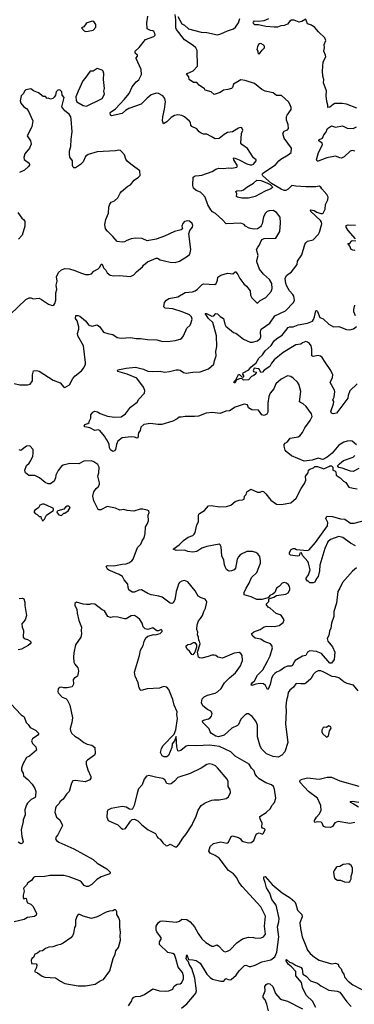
# Model space of a CAD drawing. Extents: x 1921360 to 2014538, y 768294 to 907744.
# Tile 321 of 412: x 1939383 to 1943410, y 873062 to 884924. Entities that reach past the tile are written whole.
import ezdxf

# ---------------------------------------------------------------- set-up
doc = ezdxf.new("R2010")
doc.units = 0

msp = doc.modelspace()

# ---------------------------------------------------------------- linework, layer by layer
at = {"layer": '0CON10XD'}
for points in [[(1943435, 879804), (1943386, 879846), (1943365, 879851), (1943325, 879846), (1943285, 879834), (1943225, 879800), (1943145, 879703), (1943085, 879652), (1943033, 879627), (1943015, 879628), (1942975, 879642), (1942902, 879618), (1942805, 879604), (1942655, 879669), (1942590, 879720), (1942578, 879738), (1942564, 879785), (1942564, 879805), (1942576, 879824), (1942605, 879840), (1942636, 879884), (1942735, 879898), (1942755, 879911), (1942785, 879949), (1942813, 880005), (1942879, 880095), (1942903, 880143), (1942893, 880175), (1942832, 880265), (1942795, 880296), (1942761, 880311), (1942752, 880322), (1942768, 880445), (1942751, 880505), (1942746, 880526), (1942725, 880556), (1942675, 880606), (1942645, 880627), (1942605, 880634), (1942529, 880595), (1942465, 880536), (1942440, 880475), (1942396, 880425), (1942381, 880385), (1942370, 880305), (1942371, 880195), (1942355, 880170), (1942325, 880157), (1942295, 880163), (1942258, 880218), (1942175, 880222), (1942137, 880247), (1942126, 880286), (1942085, 880294), (1941975, 880256), (1941907, 880213), (1941865, 880207), (1941795, 880179), (1941705, 880191), (1941625, 880184), (1941535, 880148), (1941485, 880143), (1941375, 880145), (1941325, 880137), (1941300, 880135), (1941276, 880114), (1941225, 880089), (1941095, 880048), (1941047, 880047), (1940955, 880061), (1940875, 880048), (1940841, 880015), (1940834, 879976), (1940811, 879945), (1940804, 879886), (1940795, 879882), (1940764, 879894), (1940725, 879899), (1940614, 879886), (1940564, 879845), (1940547, 879805), (1940534, 879746), (1940525, 879728), (1940505, 879723), (1940475, 879740), (1940462, 879765), (1940461, 879805), (1940437, 879857), (1940418, 879878), (1940405, 879908), (1940346, 879975), (1940325, 879982), (1940285, 879976), (1940227, 880007), (1940168, 880018), (1940158, 880028), (1940165, 880048), (1940202, 880058), (1940217, 880073), (1940218, 880085), (1940239, 880125), (1940239, 880165), (1940263, 880197), (1940285, 880206), (1940318, 880199), (1940350, 880180), (1940438, 880148), (1940525, 880134), (1940605, 880140), (1940655, 880174), (1940715, 880254), (1940795, 880315), (1940818, 880352), (1940885, 880425), (1940889, 880455), (1940874, 880495), (1940792, 880605), (1940675, 880655), (1940565, 880684), (1940558, 880695), (1940563, 880707), (1940665, 880727), (1940775, 880737), (1940874, 880714), (1940925, 880691), (1940975, 880686), (1941075, 880689), (1941125, 880676), (1941185, 880686), (1941265, 880706), (1941294, 880706), (1941315, 880700), (1941353, 880673), (1941385, 880664), (1941465, 880679), (1941555, 880681), (1941655, 880719), (1941721, 880775), (1941726, 880815), (1941749, 880875), (1941742, 880925), (1941757, 880985), (1941752, 881115), (1941708, 881275), (1941655, 881325), (1941614, 881386), (1941630, 881385), (1941695, 881351), (1941718, 881355), (1941745, 881386), (1941765, 881380), (1941795, 881349), (1941834, 881324), (1941852, 881255), (1941865, 881233), (1941955, 881154), (1941985, 881146), (1942015, 881123), (1942075, 881077), (1942155, 881040), (1942185, 881039), (1942245, 881054), (1942276, 881085), (1942286, 881104), (1942279, 881165), (1942289, 881195), (1942393, 881267), (1942454, 881356), (1942583, 881417), (1942678, 881515), (1942689, 881545), (1942682, 881595), (1942671, 881615), (1942629, 881659), (1942597, 881715), (1942584, 881745), (1942579, 881805), (1942595, 881844), (1942654, 881885), (1942724, 881975), (1942727, 882015), (1942778, 882092), (1942814, 882214), (1942825, 882237), (1942845, 882254), (1942915, 882274), (1942979, 882341), (1942991, 882365), (1943018, 882465), (1943015, 882485), (1943001, 882505), (1942886, 882615), (1942881, 882629), (1942887, 882633), (1942925, 882626), (1942957, 882607), (1943005, 882591), (1943025, 882590), (1943035, 882595), (1943058, 882642), (1943065, 882697), (1943093, 882755), (1943094, 882785), (1943079, 882819), (1943017, 882887), (1943005, 882908), (1942985, 882920), (1942945, 882911), (1942825, 882911), (1942705, 882919), (1942658, 882928), (1942615, 882881), (1942585, 882866), (1942565, 882868), (1942531, 882881), (1942412, 882952), (1942310, 883045), (1942301, 883059), (1942309, 883075), (1942460, 883175), (1942500, 883225), (1942524, 883245), (1942615, 883295), (1942648, 883325), (1942654, 883375), (1942564, 883495), (1942548, 883555), (1942565, 883581), (1942605, 883598), (1942617, 883613), (1942613, 883663), (1942594, 883715), (1942594, 883756), (1942600, 883775), (1942649, 883841), (1942651, 883865), (1942635, 883907), (1942616, 883935), (1942535, 884011), (1942472, 884012), (1942432, 884045), (1942335, 884064), (1942296, 884085), (1942207, 884157), (1942095, 884192), (1942045, 884199), (1941955, 884147), (1941943, 884107), (1941930, 884095), (1941888, 884082), (1941835, 884076), (1941795, 884048), (1941725, 884022), (1941688, 884055), (1941616, 884076), (1941605, 884092), (1941544, 884134), (1941516, 884166), (1941475, 884166), (1941423, 884203), (1941417, 884235), (1941390, 884270), (1941472, 884308), (1941524, 884366), (1941519, 884555), (1941501, 884585), (1941469, 884615), (1941365, 884680), (1941269, 884805), (1941262, 884825), (1941262, 884922), (1941253, 884985)], [(1941762, 881785), (1941767, 881823), (1941805, 881848), (1941885, 881870), (1941946, 881864), (1941975, 881888), (1941985, 881888), (1942009, 881855), (1942031, 881805), (1942080, 881740), (1942112, 881715), (1942155, 881658), (1942161, 881605), (1942176, 881575), (1942235, 881513), (1942245, 881510), (1942277, 881543), (1942345, 881578), (1942409, 881651), (1942420, 881685), (1942419, 881745), (1942389, 881795), (1942317, 881857), (1942267, 881917), (1942238, 882005), (1942238, 882025), (1942254, 882085), (1942234, 882156), (1942248, 882185), (1942266, 882205), (1942295, 882277), (1942325, 882288), (1942467, 882293), (1942515, 882372), (1942522, 882475), (1942517, 882547), (1942473, 882603), (1942435, 882624), (1942385, 882622), (1942363, 882615), (1942339, 882595), (1942315, 882548), (1942300, 882465), (1942290, 882440), (1942282, 882428), (1942246, 882404), (1942195, 882402), (1942145, 882412), (1942099, 882435), (1942084, 882455), (1942043, 882473), (1941866, 882466), (1941825, 882514), (1941739, 882589), (1941705, 882610), (1941682, 882635), (1941648, 882695), (1941616, 882785), (1941584, 882824), (1941557, 882847), (1941505, 882868), (1941473, 882893), (1941465, 882925), (1941471, 883029), (1941495, 883045), (1941543, 883047), (1941575, 883052), (1941698, 883095), (1941742, 883125), (1941780, 883135), (1941835, 883130), (1941895, 883141), (1941935, 883134), (1941995, 883147), (1942004, 883165), (1941961, 883235), (1941957, 883255), (1941965, 883261), (1942025, 883237), (1942115, 883188), (1942155, 883175), (1942176, 883174), (1942195, 883183), (1942230, 883225), (1942229, 883235), (1942195, 883261), (1942125, 883374), (1942055, 883421), (1942043, 883435), (1942054, 883555), (1942069, 883595), (1942055, 883621), (1942035, 883624), (1942015, 883617), (1941945, 883574), (1941885, 883564), (1941845, 883541), (1941785, 883492), (1941735, 883489), (1941685, 883516), (1941635, 883544), (1941595, 883546), (1941565, 883556), (1941542, 883575), (1941515, 883610), (1941455, 883639), (1941444, 883655), (1941439, 883685), (1941425, 883702), (1941365, 883754), (1941335, 883771), (1941285, 883779), (1941245, 883769), (1941204, 883745), (1941153, 883695), (1941115, 883670), (1941103, 883705), (1941106, 883755), (1941127, 883845), (1941136, 883936), (1941128, 883975), (1941107, 884007), (1941055, 884036), (1941025, 884039), (1940965, 884019), (1940915, 883978), (1940845, 883905), (1940698, 883855), (1940655, 883831), (1940615, 883796), (1940487, 883767), (1940474, 883774), (1940471, 883805), (1940535, 883851), (1940645, 883966), (1940702, 884035), (1940736, 884115), (1940784, 884175), (1940815, 884199), (1940848, 884262), (1940843, 884325), (1940786, 884455), (1940786, 884465), (1940801, 884485), (1940799, 884495), (1940772, 884522), (1940773, 884545), (1940821, 884589), (1940895, 884687), (1940995, 884720), (1941011, 884739), (1941009, 884759), (1940995, 884783), (1940985, 884790), (1940955, 884793), (1940916, 884816), (1940911, 884885), (1940924, 884965)], [(1941284, 884964), (1941335, 884873), (1941365, 884857), (1941415, 884813), (1941565, 884774), (1941635, 884768), (1941765, 884741), (1941805, 884752), (1941885, 884792), (1941955, 884814), (1941979, 884835), (1942015, 884888), (1942031, 884939)], [(1940175, 884783), (1940205, 884784), (1940265, 884800), (1940300, 884835), (1940300, 884865), (1940275, 884901), (1940255, 884906), (1940193, 884887), (1940181, 884879), (1940155, 884838), (1940128, 884825), (1940159, 884789), (1940175, 884783)], [(1942825, 884932), (1942778, 884902), (1942746, 884894), (1942685, 884918), (1942655, 884920), (1942633, 884907), (1942605, 884869), (1942565, 884855), (1942525, 884850), (1942485, 884836), (1942445, 884835), (1942345, 884844), (1942255, 884863), (1942214, 884864), (1942200, 884870), (1942193, 884885), (1942195, 884896), (1942210, 884910), (1942255, 884906), (1942324, 884916), (1942381, 884939)], [(1943440, 883860), (1943314, 883906), (1943265, 883916), (1943175, 883913), (1943155, 883904), (1943115, 883871), (1943090, 883865), (1943091, 883895), (1943079, 883939), (1943071, 884005), (1943076, 884066), (1943039, 884165), (1943042, 884205), (1943030, 884245), (1943026, 884305), (1943037, 884415), (1943067, 884475), (1943065, 884498), (1943044, 884546), (1943050, 884585), (1943047, 884627), (1943067, 884675), (1943057, 884705), (1942978, 884778), (1942935, 884832), (1942895, 884860), (1942847, 884875), (1942834, 884905), (1942832, 884925)], [(1942265, 884510), (1942301, 884559), (1942330, 884585), (1942328, 884605), (1942313, 884623), (1942285, 884637), (1942270, 884635), (1942258, 884625), (1942243, 884597), (1942238, 884565), (1942250, 884545), (1942250, 884525), (1942265, 884510)], [(1940185, 883884), (1940361, 883965), (1940374, 883975), (1940403, 884025), (1940394, 884065), (1940403, 884095), (1940390, 884205), (1940396, 884274), (1940387, 884305), (1940375, 884318), (1940313, 884337), (1940267, 884303), (1940230, 884305), (1940168, 884215), (1940142, 884188), (1940086, 884064), (1940060, 883995), (1940064, 883954), (1940072, 883935), (1940145, 883890), (1940185, 883884)], [(1939269, 881371), (1939455, 881554), (1939495, 881574), (1939515, 881574), (1939548, 881562), (1939615, 881569), (1939646, 881555), (1939728, 881495), (1939775, 881482), (1939792, 881485), (1939806, 881505), (1939816, 881545), (1939818, 881635), (1939828, 881675), (1939821, 881725), (1939834, 881775), (1939827, 881825), (1939851, 881879), (1939885, 881912), (1939924, 881926), (1939983, 881923), (1940045, 881904), (1940113, 881873), (1940175, 881854), (1940215, 881854), (1940245, 881863), (1940275, 881893), (1940325, 881922), (1940346, 881944), (1940365, 881978), (1940375, 881978), (1940392, 881935), (1940418, 881908), (1940434, 881874), (1940470, 881845), (1940515, 881837), (1940585, 881841), (1940715, 881831), (1940755, 881850), (1940787, 881885), (1940862, 881945), (1940874, 881966), (1940922, 882008), (1941025, 882053), (1941042, 882052), (1941075, 882032), (1941125, 882017), (1941195, 882003), (1941255, 881998), (1941305, 882013), (1941404, 882076), (1941425, 882097), (1941436, 882115), (1941442, 882155), (1941420, 882345), (1941430, 882385), (1941464, 882425), (1941466, 882446), (1941459, 882469), (1941427, 882497), (1941405, 882500), (1941365, 882492), (1941345, 882468), (1941333, 882435), (1941342, 882405), (1941325, 882391), (1941245, 882371), (1941124, 882316), (1941025, 882281), (1940915, 882258), (1940855, 882289), (1940775, 882291), (1940725, 882284), (1940670, 882265), (1940645, 882248), (1940615, 882242), (1940555, 882250), (1940505, 882312), (1940438, 882375), (1940417, 882405), (1940409, 882455), (1940421, 882515), (1940450, 882595), (1940456, 882665), (1940469, 882701), (1940485, 882726), (1940525, 882740), (1940565, 882778), (1940591, 882835), (1940607, 882853), (1940683, 882917), (1940717, 882933), (1940760, 882990), (1940812, 883025), (1940832, 883048), (1940828, 883105), (1940735, 883173), (1940678, 883215), (1940660, 883245), (1940644, 883295), (1940608, 883338), (1940595, 883349), (1940575, 883354), (1940535, 883344), (1940315, 883334), (1940208, 883302), (1940175, 883277), (1940145, 883213), (1940115, 883180), (1940055, 883141), (1940035, 883140), (1940025, 883147), (1940016, 883166), (1940019, 883225), (1939987, 883267), (1939980, 883305), (1939983, 883345), (1939996, 883395), (1940000, 883485), (1940014, 883575), (1940002, 883725), (1939997, 883755), (1939977, 883785), (1939925, 883828), (1939891, 883875), (1939916, 883985), (1939893, 884015), (1939889, 884055), (1939865, 884080), (1939843, 884077), (1939822, 884055), (1939812, 884015), (1939799, 883991), (1939780, 883975), (1939755, 883968), (1939725, 883978), (1939713, 883973), (1939695, 883998), (1939665, 884000), (1939610, 884045), (1939548, 884068), (1939515, 884090), (1939455, 884080), (1939440, 884065), (1939430, 884035), (1939402, 884005), (1939390, 883945), (1939395, 883920), (1939434, 883874), (1939463, 883855), (1939485, 883830), (1939539, 883705), (1939527, 883633), (1939473, 883525), (1939511, 883465), (1939521, 883425), (1939501, 883375), (1939445, 883307), (1939431, 883265), (1939438, 883238), (1939497, 883195), (1939501, 883175), (1939490, 883155), (1939439, 883111), (1939380, 883085)], [(1943415, 883342), (1943385, 883350), (1943358, 883342), (1943287, 883273), (1943255, 883257), (1943235, 883258), (1943185, 883281), (1943080, 883260), (1942975, 883219), (1942961, 883221), (1942954, 883234), (1942978, 883325), (1943027, 883415), (1943023, 883435), (1942983, 883465), (1942984, 883475), (1943026, 883495), (1943045, 883537), (1943069, 883565), (1943088, 883612), (1943135, 883646), (1943185, 883629), (1943266, 883644), (1943325, 883619), (1943395, 883614), (1943435, 883634)], [(1942135, 882773), (1942055, 882774), (1942002, 882785), (1941991, 882795), (1941994, 882825), (1941984, 882856), (1941996, 882864), (1942055, 882866), (1942077, 882873), (1942115, 882907), (1942196, 882955), (1942235, 882990), (1942284, 882986), (1942358, 882958), (1942399, 882939), (1942423, 882915), (1942426, 882904), (1942405, 882885), (1942335, 882860), (1942215, 882795), (1942135, 882773)], [(1939361, 882601), (1939409, 882535), (1939428, 882518), (1939443, 882495), (1939444, 882435), (1939412, 882328), (1939368, 882282)], [(1943425, 882286), (1943334, 882385), (1943310, 882425), (1943313, 882445), (1943336, 882454), (1943425, 882449)], [(1943415, 882148), (1943404, 882144), (1943374, 882154), (1943357, 882197), (1943332, 882228), (1943355, 882228), (1943373, 882257), (1943385, 882264), (1943429, 882259)], [(1939315, 880541), (1939385, 880526), (1939475, 880524), (1939510, 880535), (1939537, 880575), (1939537, 880645), (1939550, 880695), (1939585, 880699), (1939615, 880690), (1939785, 880583), (1939868, 880548), (1939915, 880497), (1939925, 880494), (1939983, 880525), (1940022, 880602), (1940049, 880635), (1940125, 880694), (1940155, 880729), (1940174, 880774), (1940176, 880795), (1940149, 880995), (1940082, 881115), (1940079, 881145), (1940094, 881195), (1940094, 881225), (1940075, 881295), (1940056, 881325), (1940058, 881362), (1940085, 881361), (1940105, 881351), (1940175, 881295), (1940215, 881242), (1940255, 881232), (1940315, 881249), (1940348, 881225), (1940391, 881161), (1940442, 881142), (1940505, 881131), (1940555, 881097), (1940605, 881088), (1940715, 881097), (1940785, 881084), (1940836, 881084), (1940922, 881072), (1941035, 881069), (1941105, 881049), (1941195, 881051), (1941255, 881058), (1941312, 881075), (1941335, 881089), (1941355, 881117), (1941394, 881206), (1941434, 881245), (1941444, 881265), (1941458, 881315), (1941451, 881345), (1941425, 881369), (1941339, 881405), (1941225, 881439), (1941135, 881448), (1941118, 881465), (1941126, 881515), (1941151, 881545), (1941176, 881564), (1941287, 881585), (1941375, 881637), (1941464, 881646), (1941495, 881656), (1941523, 881677), (1941577, 881733), (1941595, 881742), (1941730, 881735), (1941746, 881744), (1941762, 881785)], [(1943443, 880537), (1943357, 880453), (1943335, 880397), (1943330, 880365), (1943237, 880235), (1943194, 880185), (1943155, 880175), (1943134, 880185), (1943129, 880205), (1943161, 880295), (1943162, 880325), (1943150, 880345), (1943166, 880375), (1943175, 880445), (1943172, 880462), (1943120, 880555), (1943148, 880615), (1943152, 880645), (1943128, 880698), (1943059, 880799), (1943021, 880855), (1943001, 880871), (1942975, 880877), (1942915, 880867), (1942898, 880875), (1942897, 880953), (1942889, 880995), (1942872, 881022), (1942845, 881041), (1942825, 881047), (1942788, 881032), (1942765, 881014), (1942705, 881006), (1942552, 880915), (1942446, 880825), (1942412, 880785), (1942394, 880746), (1942325, 880700), (1942305, 880679), (1942284, 880674), (1942268, 880708), (1942255, 880719), (1942205, 880724), (1942191, 880695), (1942196, 880686), (1942229, 880679), (1942232, 880675), (1942224, 880656), (1942201, 880639), (1942173, 880627), (1942135, 880584), (1942075, 880582), (1942059, 880599), (1942035, 880600), (1941988, 880582), (1941975, 880550), (1941965, 880548), (1941962, 880565), (1941984, 880586), (1942007, 880635), (1942015, 880648), (1942029, 880649), (1942059, 880619), (1942079, 880621), (1942081, 880635), (1942069, 880655), (1942072, 880668), (1942139, 880705), (1942165, 880738), (1942229, 880791), (1942262, 880845), (1942305, 880885), (1942336, 880935), (1942410, 881000), (1942445, 881056), (1942476, 881085), (1942542, 881125), (1942615, 881214), (1942635, 881224), (1942675, 881225), (1942735, 881247), (1942845, 881266), (1942906, 881294), (1942919, 881311), (1942931, 881345), (1942945, 881417), (1942955, 881420), (1942965, 881410), (1942995, 881336), (1943035, 881322), (1943105, 881254), (1943158, 881225), (1943225, 881226), (1943315, 881190), (1943355, 881188), (1943400, 881200), (1943435, 881227)], [(1943424, 881355), (1943406, 881406), (1943404, 881434), (1943418, 881485)], [(1943458, 876838), (1943400, 876905), (1943325, 876928), (1943285, 876947), (1943225, 876996), (1943185, 877008), (1943145, 877011), (1943045, 877064), (1943005, 877079), (1942975, 877079), (1942941, 877065), (1942919, 877041), (1942886, 876984), (1942828, 876932), (1942815, 876924), (1942765, 876921), (1942716, 876926), (1942705, 876921), (1942677, 876883), (1942633, 876845), (1942613, 876817), (1942606, 876765), (1942592, 876725), (1942584, 876655), (1942591, 876595), (1942582, 876435), (1942608, 876215), (1942572, 876105), (1942537, 876063), (1942495, 876040), (1942435, 876046), (1942351, 876081), (1942296, 876135), (1942275, 876172), (1942244, 876285), (1942244, 876425), (1942225, 876474), (1942180, 876530), (1942135, 876560), (1942115, 876560), (1942093, 876547), (1942045, 876499), (1942017, 876433), (1942005, 876419), (1941935, 876388), (1941845, 876306), (1941775, 876286), (1941745, 876294), (1941691, 876325), (1941674, 876345), (1941661, 876381), (1941587, 876455), (1941584, 876475), (1941595, 876484), (1941655, 876501), (1941674, 876515), (1941691, 876535), (1941699, 876565), (1941682, 876592), (1941642, 876612), (1941585, 876659), (1941570, 876695), (1941580, 876740), (1941601, 876765), (1941643, 876787), (1941735, 876811), (1941763, 876825), (1941809, 876865), (1941849, 876935), (1941908, 876995), (1941978, 877055), (1942041, 877139), (1942064, 877205), (1942060, 877265), (1942045, 877290), (1942025, 877300), (1941965, 877293), (1941825, 877233), (1941768, 877245), (1941744, 877264), (1941725, 877270), (1941695, 877268), (1941650, 877250), (1941575, 877233), (1941545, 877234), (1941534, 877245), (1941524, 877306), (1941554, 877405), (1941546, 877436), (1941538, 877445), (1941534, 877485), (1941523, 877515), (1941527, 877545), (1941516, 877576), (1941519, 877635), (1941535, 877682), (1941560, 877710), (1941581, 877745), (1941598, 877795), (1941620, 877835), (1941633, 877905), (1941628, 877928), (1941615, 877944), (1941565, 877960), (1941530, 877980), (1941494, 878044), (1941405, 878153), (1941365, 878168), (1941335, 878160), (1941305, 878142), (1941288, 878115), (1941287, 878095), (1941264, 878034), (1941251, 877935), (1941230, 877900), (1941215, 877891), (1941195, 877896), (1941097, 877965), (1941059, 877979), (1940964, 877996), (1940925, 878011), (1940850, 878055), (1940815, 878051), (1940765, 878028), (1940735, 878026), (1940696, 878055), (1940686, 878085), (1940682, 878125), (1940641, 878175), (1940621, 878215), (1940581, 878241), (1940455, 878291), (1940439, 878305), (1940423, 878335), (1940430, 878345), (1940443, 878347), (1940515, 878343), (1940615, 878364), (1940665, 878367), (1940698, 878382), (1940733, 878405), (1940750, 878425), (1940802, 878565), (1940841, 878605), (1940856, 878645), (1940880, 878680), (1940894, 878735), (1940896, 878815), (1940917, 878845), (1940932, 878888), (1940928, 878955), (1940940, 878985), (1940938, 879005), (1940916, 879016), (1940865, 879029), (1940834, 879026), (1940755, 879004), (1940675, 879011), (1940635, 879022), (1940586, 879016), (1940535, 879040), (1940435, 879061), (1940359, 879021), (1940335, 879018), (1940325, 879024), (1940275, 879126), (1940261, 879185), (1940276, 879235), (1940304, 879276), (1940327, 879295), (1940341, 879325), (1940344, 879345), (1940323, 879425), (1940334, 879465), (1940338, 879532), (1940324, 879565), (1940275, 879599), (1940245, 879608), (1940155, 879604), (1940095, 879574), (1939985, 879579), (1939905, 879556), (1939885, 879544), (1939847, 879493), (1939818, 879435), (1939814, 879405), (1939796, 879365), (1939755, 879332), (1939725, 879334), (1939689, 879349), (1939621, 879405), (1939565, 879431), (1939492, 879432), (1939453, 879465), (1939447, 879475), (1939446, 879495), (1939465, 879552), (1939495, 879582), (1939517, 879615), (1939539, 879665), (1939546, 879696), (1939546, 879746), (1939505, 879789), (1939465, 879786), (1939395, 879734), (1939375, 879740)], [(1943465, 879518), (1943395, 879481), (1943365, 879484), (1943265, 879523), (1943225, 879530), (1943210, 879545), (1943210, 879555), (1943230, 879575), (1943278, 879612), (1943395, 879654), (1943418, 879675)], [(1943435, 878321), (1943389, 878281), (1943268, 878145), (1943236, 878075), (1943211, 878035), (1943194, 877894), (1943162, 877795), (1943162, 877735), (1943134, 877655), (1943127, 877595), (1943113, 877557), (1943103, 877507), (1943085, 877470), (1943091, 877435), (1943149, 877369), (1943174, 877305), (1943168, 877215), (1943135, 877173), (1943115, 877172), (1943015, 877287), (1942955, 877313), (1942875, 877319), (1942845, 877305), (1942825, 877266), (1942785, 877256), (1942700, 877205), (1942684, 877186), (1942665, 877142), (1942650, 877135), (1942605, 877134), (1942569, 877121), (1942512, 877078), (1942475, 877064), (1942452, 877048), (1942431, 877025), (1942414, 876986), (1942396, 876915), (1942375, 876860), (1942367, 876853), (1942342, 876902), (1942315, 876924), (1942277, 876927), (1942225, 876920), (1942175, 876903), (1942168, 876915), (1942185, 876937), (1942210, 876960), (1942245, 877026), (1942307, 877093), (1942366, 877194), (1942399, 877261), (1942424, 877355), (1942418, 877385), (1942402, 877405), (1942325, 877433), (1942285, 877459), (1942215, 877471), (1942187, 877495), (1942174, 877526), (1942199, 877551), (1942275, 877576), (1942325, 877610), (1942355, 877619), (1942445, 877614), (1942506, 877624), (1942555, 877661), (1942564, 877695), (1942533, 877743), (1942516, 877756), (1942471, 877771), (1942396, 877835), (1942375, 877846), (1942353, 877875), (1942353, 877885), (1942382, 877915), (1942382, 877948), (1942440, 877965), (1942473, 877987), (1942585, 878004), (1942615, 878018), (1942633, 878055), (1942633, 878075), (1942630, 878095), (1942616, 878116), (1942594, 878134), (1942565, 878142), (1942542, 878135), (1942510, 878100), (1942472, 878075), (1942452, 878025), (1942429, 878001), (1942395, 877987), (1942378, 877962), (1942357, 877953), (1942295, 877939), (1942235, 877939), (1942169, 877969), (1942084, 877995), (1942084, 878025), (1942107, 878075), (1942144, 878135), (1942174, 878205), (1942237, 878265), (1942280, 878375), (1942282, 878405), (1942272, 878455), (1942248, 878488), (1942226, 878506), (1942185, 878518), (1942115, 878517), (1942041, 878479), (1942015, 878452), (1942001, 878425), (1941981, 878315), (1941962, 878298), (1941931, 878285), (1941905, 878281), (1941888, 878288), (1941871, 878301), (1941858, 878325), (1941848, 878355), (1941841, 878411), (1941817, 878465), (1941806, 878575), (1941795, 878598), (1941785, 878604), (1941635, 878577), (1941575, 878558), (1941515, 878518), (1941465, 878510), (1941407, 878517), (1941372, 878532), (1941265, 878528), (1941230, 878545), (1941302, 878598), (1941355, 878651), (1941412, 878688), (1941465, 878709), (1941483, 878725), (1941494, 878745), (1941515, 878840), (1941533, 878875), (1941533, 878945), (1941540, 878965), (1941547, 878975), (1941608, 879012), (1941655, 879068), (1941685, 879072), (1941786, 879054), (1941871, 879061), (1941924, 879076), (1941975, 879120), (1942025, 879137), (1942065, 879138), (1942083, 879147), (1942088, 879182), (1942108, 879205), (1942118, 879235), (1942165, 879270), (1942245, 879230), (1942275, 879232), (1942302, 879242), (1942315, 879238), (1942345, 879210), (1942405, 879135), (1942475, 879086), (1942528, 879082), (1942645, 879104), (1942710, 879160), (1942769, 879275), (1942811, 879335), (1942826, 879375), (1942821, 879425), (1942856, 879464), (1942860, 879495), (1942873, 879507), (1942920, 879525), (1942935, 879540), (1942965, 879540), (1943045, 879512), (1943105, 879540), (1943115, 879550), (1943135, 879550), (1943150, 879535), (1943152, 879495), (1943175, 879488), (1943188, 879475), (1943190, 879435), (1943240, 879405), (1943280, 879365), (1943307, 879347), (1943344, 879294), (1943395, 879281)], [(1943395, 879281), (1943443, 879273)], [(1939665, 878890), (1939680, 878905), (1939704, 878956), (1939780, 879005), (1939788, 879012), (1939790, 879025), (1939788, 879035), (1939765, 879046), (1939675, 879086), (1939655, 879088), (1939624, 879076), (1939608, 879045), (1939564, 879015), (1939554, 878995), (1939570, 878975), (1939593, 878963), (1939615, 878940), (1939638, 878938), (1939640, 878915), (1939648, 878908), (1939652, 878892), (1939665, 878890)], [(1939885, 878950), (1939915, 878980), (1939925, 878980), (1939965, 879008), (1939988, 879048), (1939972, 879062), (1939955, 879062), (1939935, 879052), (1939912, 879028), (1939842, 879008), (1939830, 878995), (1939832, 878982), (1939855, 878960), (1939885, 878950)], [(1943425, 878587), (1943365, 878617), (1943271, 878685), (1943225, 878697), (1943125, 878662), (1943091, 878635), (1943054, 878555), (1943018, 878432), (1942996, 878354), (1942990, 878285), (1942976, 878214), (1942955, 878190), (1942935, 878147), (1942915, 878138), (1942875, 878140), (1942855, 878160), (1942845, 878160), (1942830, 878185), (1942831, 878195), (1942857, 878235), (1942877, 878295), (1942860, 878375), (1942850, 878395), (1942788, 878468), (1942775, 878499), (1942755, 878495), (1942748, 878465), (1942725, 878460), (1942643, 878473), (1942630, 878485), (1942631, 878505), (1942650, 878540), (1942675, 878553), (1942695, 878552), (1942715, 878542), (1942845, 878529), (1942865, 878536), (1942943, 878627), (1943086, 878825), (1943090, 878865), (1943069, 878915), (1943074, 878936), (1943085, 878943), (1943149, 878939), (1943245, 878909), (1943295, 878906), (1943365, 878857), (1943407, 878857), (1943560, 878900)], [(1939375, 877952), (1939415, 877956), (1939432, 877945), (1939446, 877906), (1939446, 877865), (1939466, 877745), (1939449, 877695), (1939409, 877645), (1939412, 877605), (1939429, 877565), (1939424, 877484), (1939435, 877468), (1939477, 877457), (1939505, 877442), (1939520, 877425), (1939510, 877405), (1939485, 877386), (1939405, 877339), (1939365, 877331)], [(1940692, 873045), (1940734, 873105), (1940742, 873135), (1940755, 873149), (1940775, 873156), (1940835, 873161), (1940885, 873179), (1940985, 873249), (1941065, 873225), (1941135, 873221), (1941176, 873224), (1941224, 873245), (1941239, 873275), (1941257, 873293), (1941277, 873303), (1941315, 873307), (1941331, 873319), (1941354, 873365), (1941353, 873405), (1941341, 873445), (1941288, 873508), (1941263, 873615), (1941245, 873660), (1941225, 873673), (1941165, 873684), (1941064, 873784), (1941066, 873815), (1941088, 873855), (1941079, 873875), (1941034, 873934), (1941027, 873955), (1941027, 874003), (1941049, 874045), (1941075, 874062), (1941105, 874067), (1941265, 874052), (1941305, 874064), (1941335, 874086), (1941395, 874084), (1941435, 874056), (1941486, 873995), (1941530, 873915), (1941575, 873851), (1941624, 873805), (1941694, 873764), (1941718, 873762), (1941755, 873778), (1941775, 873766), (1941835, 873700), (1941855, 873694), (1941885, 873700), (1941914, 873716), (1941995, 873804), (1942065, 873852), (1942135, 873872), (1942195, 873868), (1942225, 873859), (1942288, 873862), (1942315, 873873), (1942339, 873905), (1942330, 874005), (1942340, 874125), (1942284, 874234), (1942060, 874480), (1942019, 874535), (1941995, 874585), (1941956, 874635), (1941895, 874675), (1941784, 874824), (1941737, 874855), (1941673, 874883), (1941658, 874905), (1941675, 874964), (1941715, 874999), (1941805, 875021), (1941875, 875004), (1941884, 875006), (1941896, 875014), (1941926, 875084), (1941945, 875093), (1942015, 875070), (1942040, 875055), (1942052, 875035), (1942073, 875023), (1942135, 875009), (1942168, 875012), (1942202, 875035), (1942230, 875110), (1942239, 875121), (1942265, 875127), (1942305, 875110), (1942318, 875122), (1942336, 875166), (1942330, 875175), (1942304, 875184), (1942298, 875195), (1942300, 875245), (1942276, 875295), (1942273, 875325), (1942348, 875372), (1942401, 875419), (1942416, 875455), (1942449, 875495), (1942464, 875546), (1942451, 875655), (1942439, 875685), (1942415, 875705), (1942345, 875729), (1942265, 875780), (1942236, 875806), (1942218, 875835), (1942204, 875874), (1942174, 875905), (1942144, 875955), (1941975, 876051), (1941925, 876102), (1941787, 876167), (1941665, 876185), (1941515, 876174), (1941415, 876180), (1941385, 876171), (1941320, 876120), (1941295, 876111), (1941285, 876117), (1941273, 876165), (1941265, 876288), (1941246, 876235), (1941219, 876201), (1941215, 876154), (1941175, 876058), (1941155, 876044), (1941122, 876042), (1941096, 876056), (1941078, 876095), (1941089, 876145), (1941110, 876180), (1941243, 876315), (1941261, 876369), (1941280, 876505), (1941273, 876555), (1941276, 876586), (1941242, 876665), (1941226, 876735), (1941178, 876855), (1941155, 876882), (1941115, 876889), (1941065, 876870), (1940918, 876862), (1940845, 876842), (1940835, 876848), (1940819, 876875), (1940810, 876935), (1940771, 877015), (1940764, 877065), (1940824, 877265), (1940835, 877328), (1940868, 877385), (1940882, 877432), (1940902, 877478), (1940924, 877496), (1940995, 877517), (1941015, 877512), (1941075, 877529), (1941096, 877555), (1941096, 877566), (1941085, 877578), (1941055, 877563), (1941035, 877562), (1940985, 877598), (1940925, 877578), (1940894, 877584), (1940869, 877609), (1940856, 877655), (1940827, 877697), (1940802, 877722), (1940765, 877744), (1940725, 877743), (1940665, 877704), (1940645, 877704), (1940564, 877726), (1940515, 877729), (1940475, 877721), (1940442, 877735), (1940405, 877802), (1940375, 877813), (1940285, 877882), (1940245, 877888), (1940222, 877878), (1940185, 877878), (1940145, 877882), (1940065, 877908), (1940048, 877892), (1940048, 877865), (1940072, 877822), (1940073, 877775), (1940094, 877684), (1940126, 877605), (1940122, 877565), (1940126, 877525), (1940117, 877485), (1940056, 877394), (1940036, 877296), (1940029, 877245), (1940034, 877185), (1940045, 877161), (1940083, 877115), (1940088, 877098), (1940090, 877075), (1940077, 877015), (1940055, 876998), (1940044, 876996), (1940028, 876975), (1940032, 876918), (1940013, 876887), (1939955, 876874), (1939915, 876874), (1939885, 876881), (1939865, 876877), (1939846, 876864), (1939842, 876832), (1939847, 876815), (1939894, 876764), (1939938, 876745), (1939955, 876730), (1939987, 876667), (1940018, 876515), (1940011, 876455), (1939990, 876385), (1939994, 876355), (1940010, 876325), (1940045, 876292), (1940093, 876263), (1940154, 876215), (1940195, 876197), (1940252, 876182), (1940286, 876155), (1940291, 876085), (1940282, 876065), (1940200, 876005), (1940184, 875985), (1940184, 875955), (1940204, 875885), (1940239, 875805), (1940238, 875785), (1940225, 875768), (1940169, 875741), (1940055, 875760), (1940020, 875755), (1940004, 875726), (1939976, 875624), (1939945, 875592), (1939907, 875535), (1939870, 875505), (1939854, 875476), (1939821, 875445), (1939812, 875425), (1939806, 875375), (1939824, 875315), (1939864, 875284), (1939896, 875215), (1939841, 875105), (1939820, 875080), (1939814, 875055), (1939826, 875035), (1939854, 875014), (1940035, 874935), (1940268, 874808), (1940313, 874763), (1940433, 874695), (1940473, 874655), (1940468, 874635), (1940433, 874623), (1940365, 874597), (1940310, 874565), (1940250, 874505), (1940205, 874480), (1940185, 874480), (1940158, 874495), (1940128, 874535), (1940105, 874549), (1939979, 874599), (1939915, 874613), (1939745, 874613), (1939685, 874600), (1939565, 874599), (1939550, 874590), (1939525, 874553), (1939482, 874525), (1939465, 874497), (1939434, 874466), (1939429, 874455), (1939437, 874425), (1939424, 874375), (1939424, 874344), (1939434, 874334), (1939455, 874340), (1939461, 874335), (1939467, 874305), (1939478, 874285), (1939515, 874267), (1939545, 874239), (1939583, 874155), (1939580, 874135), (1939559, 874121), (1939475, 874108), (1939437, 874083), (1939315, 874054)], [(1941465, 877272), (1941453, 877275), (1941425, 877318), (1941402, 877335), (1941388, 877365), (1941388, 877382), (1941405, 877397), (1941439, 877401), (1941475, 877420), (1941492, 877422), (1941512, 877392), (1941512, 877365), (1941489, 877305), (1941465, 877272)], [(1939275, 876682), (1939401, 876551), (1939438, 876525), (1939460, 876455), (1939485, 876432), (1939509, 876395), (1939573, 876365), (1939612, 876325), (1939602, 876305), (1939538, 876262), (1939526, 876235), (1939536, 876205), (1939576, 876165), (1939586, 876124), (1939499, 876051), (1939465, 876034), (1939421, 875955), (1939404, 875905), (1939405, 875880), (1939423, 875845), (1939428, 875815), (1939482, 875772), (1939531, 875715), (1939565, 875660), (1939576, 875625), (1939574, 875575), (1939567, 875555), (1939520, 875530), (1939476, 875484), (1939464, 875465), (1939446, 875406), (1939449, 875345), (1939426, 875285), (1939426, 875265), (1939399, 875165), (1939409, 875085), (1939426, 875025), (1939415, 875002), (1939395, 874997), (1939365, 875014)], [(1943075, 876280), (1943100, 876295), (1943113, 876357), (1943133, 876387), (1943128, 876405), (1943105, 876418), (1943075, 876398), (1943055, 876402), (1943035, 876398), (1943018, 876365), (1943018, 876345), (1943028, 876325), (1943075, 876280)], [(1941255, 874958), (1941275, 874960), (1941299, 874985), (1941346, 875064), (1941382, 875108), (1941460, 875225), (1941470, 875255), (1941503, 875315), (1941530, 875400), (1941565, 875456), (1941615, 875490), (1941695, 875520), (1941725, 875526), (1941785, 875524), (1941868, 875542), (1941895, 875562), (1941921, 875615), (1941916, 875645), (1941893, 875685), (1941891, 875745), (1941880, 875775), (1941765, 875910), (1941739, 875935), (1941705, 875952), (1941665, 875959), (1941635, 875952), (1941565, 875906), (1941435, 875843), (1941284, 875796), (1941245, 875751), (1941205, 875718), (1941185, 875712), (1941155, 875721), (1941131, 875765), (1941105, 875783), (1941015, 875798), (1940935, 875819), (1940909, 875811), (1940882, 875775), (1940856, 875704), (1940814, 875656), (1940796, 875605), (1940761, 875455), (1940735, 875410), (1940705, 875412), (1940665, 875437), (1940615, 875446), (1940485, 875421), (1940445, 875400), (1940434, 875385), (1940430, 875315), (1940448, 875275), (1940565, 875222), (1940605, 875182), (1940625, 875172), (1940655, 875178), (1940715, 875268), (1940735, 875288), (1940765, 875292), (1940803, 875273), (1940852, 875222), (1940928, 875165), (1941015, 875118), (1941038, 875078), (1941046, 875066), (1941075, 875052), (1941105, 875008), (1941145, 874972), (1941166, 874974), (1941195, 874992), (1941255, 874958)], [(1943415, 875252), (1943355, 875241), (1943215, 875266), (1943175, 875248), (1943147, 875203), (1943125, 875191), (1943065, 875196), (1943038, 875205), (1943024, 875244), (1943010, 875255), (1942965, 875259), (1942934, 875254), (1942929, 875265), (1942932, 875275), (1942956, 875315), (1942988, 875352), (1943009, 875395), (1943007, 875455), (1942965, 875545), (1942857, 875625), (1942759, 875735), (1942753, 875747), (1942759, 875761), (1942782, 875775), (1942845, 875789), (1942985, 875773), (1943085, 875798), (1943135, 875799), (1943237, 875755), (1943465, 875689)], [(1943461, 875435), (1943395, 875478), (1943368, 875495), (1943362, 875505), (1943385, 875511), (1943465, 875496)], [(1943345, 874532), (1943355, 874540), (1943372, 874575), (1943374, 874606), (1943387, 874657), (1943387, 874705), (1943372, 874735), (1943345, 874753), (1943275, 874748), (1943235, 874722), (1943205, 874717), (1943192, 874708), (1943168, 874675), (1943160, 874655), (1943167, 874597), (1943177, 874577), (1943208, 874558), (1943245, 874558), (1943292, 874538), (1943345, 874532)], [(1941330, 873015), (1941393, 873067), (1941468, 873152), (1941501, 873195), (1941509, 873225), (1941489, 873375), (1941454, 873495), (1941424, 873544), (1941414, 873574), (1941395, 873592), (1941385, 873613), (1941395, 873657), (1941415, 873603), (1941465, 873599), (1941505, 873588), (1941556, 873556), (1941635, 873425), (1941673, 873383), (1941705, 873364), (1941805, 873340), (1941839, 873341), (1941865, 873371), (1941905, 873358), (1941928, 873362), (1941987, 873413), (1942024, 873465), (1942075, 873516), (1942090, 873530), (1942105, 873534), (1942145, 873517), (1942165, 873517), (1942215, 873533), (1942295, 873572), (1942405, 873596), (1942455, 873635), (1942479, 873691), (1942500, 873875), (1942485, 873995), (1942503, 874055), (1942506, 874096), (1942468, 874255), (1942416, 874326), (1942392, 874402), (1942352, 874465), (1942338, 874528), (1942319, 874575), (1942322, 874598), (1942335, 874600), (1942422, 874505), (1942542, 874405), (1942638, 874345), (1942692, 874295), (1942708, 874268), (1942728, 874195), (1942777, 874145), (1942781, 874115), (1942756, 874045), (1942761, 873975), (1942784, 873875), (1942826, 873765), (1942848, 873715), (1942879, 873675), (1942929, 873629), (1942985, 873595), (1943135, 873550), (1943185, 873556), (1943215, 873547), (1943225, 873518), (1943250, 873490), (1943264, 873454), (1943283, 873425), (1943297, 873385), (1943335, 873339), (1943391, 873295), (1943500, 873240)], [(1940086, 873284), (1940175, 873284), (1940290, 873305), (1940352, 873345), (1940391, 873359), (1940468, 873465), (1940508, 873615), (1940532, 873665), (1940540, 873705), (1940573, 873745), (1940597, 873835), (1940590, 873885), (1940597, 873925), (1940586, 873996), (1940588, 874068), (1940577, 874105), (1940552, 874145), (1940552, 874175), (1940545, 874190), (1940535, 874200), (1940525, 874200), (1940505, 874188), (1940465, 874183), (1940425, 874170), (1940315, 874117), (1940245, 874097), (1940145, 874122), (1940105, 874142), (1940085, 874142), (1940073, 874127), (1940053, 874075), (1940053, 874007), (1940041, 873985), (1940029, 873915), (1940017, 873885), (1939998, 873862), (1939905, 873800), (1939875, 873784), (1939836, 873774), (1939780, 873755), (1939735, 873750), (1939695, 873733), (1939655, 873707), (1939625, 873700), (1939595, 873677), (1939564, 873666), (1939547, 873625), (1939527, 873613), (1939519, 873595), (1939524, 873554), (1939579, 873549), (1939589, 873539), (1939586, 873505), (1939560, 873455), (1939595, 873442), (1939652, 873402), (1939685, 873390), (1939815, 873381), (1939875, 873339), (1939925, 873312), (1940086, 873284)], [(1942946, 873025), (1942905, 873099), (1942836, 873166), (1942813, 873205), (1942788, 873265), (1942773, 873323), (1942705, 873405), (1942705, 873455), (1942653, 873513), (1942615, 873545), (1942586, 873595), (1942595, 873602), (1942629, 873569), (1942665, 873559), (1942703, 873533), (1942769, 873505), (1942781, 873485), (1942792, 873425), (1942830, 873400), (1942883, 873345), (1942965, 873316), (1943007, 873285), (1943105, 873233), (1943205, 873220), (1943235, 873209), (1943321, 873091), (1943372, 873035)], [(1942376, 872985), (1942356, 873065), (1942336, 873116), (1942312, 873145), (1942311, 873165), (1942338, 873225), (1942334, 873275), (1942348, 873302), (1942361, 873309), (1942375, 873313), (1942395, 873308), (1942428, 873275), (1942463, 873193), (1942515, 873133), (1942535, 873121), (1942605, 873099), (1942788, 873008)]]:
    msp.add_lwpolyline(points, dxfattribs=at)

doc.saveas('drawing.dxf')
